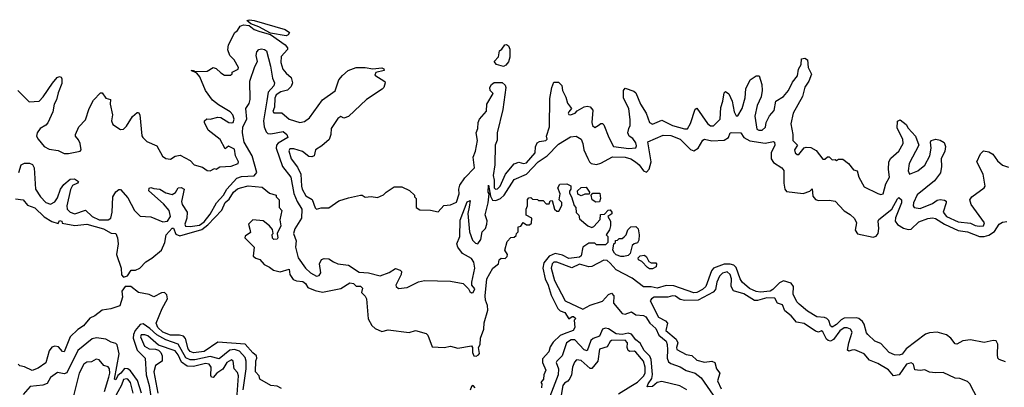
# Model space of a CAD drawing. Extents: x 2472589 to 2662339, y 701009 to 849030.
# Tile 364 of 406: x 2621693 to 2628168, y 752422 to 754840. Entities that reach past the tile are written whole.
import ezdxf

# ---------------------------------------------------------------- set-up
doc = ezdxf.new("R2010")
doc.units = 0

msp = doc.modelspace()

# ---------------------------------------------------------------- linework, layer by layer
at = {"layer": '0CON05XD'}
for points in [[(2621815, 754053.8), (2621855, 754006.2), (2621887.7, 753987.7), (2621945, 753980), (2621985, 753960), (2622015, 753960), (2622090, 753975), (2622096.7, 753985), (2622090, 754025), (2622080.7, 754050.7), (2622060, 754075), (2622060, 754085), (2622082.5, 754135), (2622125, 754182.5), (2622150, 754255), (2622179.3, 754310.7), (2622225, 754360), (2622235, 754360), (2622260, 754325), (2622290, 754315), (2622287.5, 754285), (2622302.5, 754215), (2622297.5, 754175), (2622305, 754150), (2622355, 754117.5), (2622375, 754120), (2622395, 754140), (2622435, 754202.5), (2622465, 754230), (2622475, 754230), (2622482.5, 754215), (2622497, 754077), (2622503.3, 754065), (2622529.3, 754039.3), (2622595, 754010), (2622631.7, 753941.7), (2622655, 753927.5), (2622685, 753923.3), (2622715, 753943.3), (2622749.3, 753949.3), (2622813, 753913), (2622840, 753885), (2622895, 753870), (2622925, 753847.5), (2622945, 753846.7), (2622975, 753862.5), (2622985, 753857.5), (2623008.3, 753871.7), (2623083, 753877), (2623130, 753895), (2623132.5, 753905), (2623112.5, 753945), (2623105, 753987.5), (2623065, 754007.5), (2623045, 753990), (2623012.3, 754052.3), (2622933, 754113), (2622907.5, 754165), (2622907.5, 754175), (2622923, 754187), (2622945, 754186.7), (2622995, 754200), (2623015, 754197.5), (2623068.8, 754165), (2623088.8, 754161.2), (2623096.7, 754165), (2623103.3, 754185), (2623093.8, 754215), (2623078, 754235), (2623000.4, 754280.4), (2622961.1, 754311.1), (2622913.9, 754373.9), (2622877.5, 754465), (2622858.3, 754488.3), (2622820, 754505), (2622836.4, 754506.4), (2622840, 754500), (2622925, 754502.5), (2622965, 754526.2), (2622985, 754520), (2623015, 754490), (2623040, 754475), (2623080, 754475), (2623090, 754485), (2623090, 754495), (2623130, 754515), (2623132.5, 754525), (2623102.5, 754575), (2623074, 754604), (2623062.7, 754642.7), (2623066.9, 754675), (2623107.5, 754755), (2623125, 754769.4), (2623143, 754797), (2623165, 754807.2), (2623201.1, 754801.1), (2623235.7, 754775), (2623272.3, 754762.3), (2623342.6, 754742.6), (2623438, 754675), (2623453.8, 754655), (2623453.3, 754645), (2623411.5, 754598.5), (2623409.3, 754559.3), (2623424.3, 754515), (2623445, 754488), (2623479.1, 754459.1), (2623486.1, 754423.9), (2623478.8, 754401.2), (2623455, 754377.5), (2623410, 754365), (2623378.5, 754345), (2623371.5, 754325), (2623368, 754265), (2623356.7, 754236.7), (2623365, 754226.7), (2623417, 754227), (2623465, 754186.9), (2623535, 754164.5), (2623565, 754169.4), (2623599.2, 754195), (2623685, 754312), (2623767.5, 754372.5), (2623792, 754445), (2623815, 754473.3), (2623852.5, 754505), (2623905, 754526), (2623965, 754526.2), (2624015, 754516.7), (2624075, 754522.5), (2624087, 754517), (2624090, 754505), (2624035, 754492.5), (2624027.5, 754475), (2624093.3, 754433.3), (2624096.7, 754425), (2624086.7, 754395), (2624076.4, 754383.6), (2623972.5, 754315), (2623856.1, 754203.9), (2623825, 754193.3), (2623805, 754202.5), (2623785, 754191.2), (2623741.2, 754125), (2623739.4, 754085), (2623728.1, 754051.9), (2623680.5, 754009.5), (2623637.1, 753985), (2623630, 753945), (2623615, 753937.5), (2623595, 753940), (2623552.7, 753972.7), (2623495, 753990), (2623470.3, 753989.7), (2623463, 753977), (2623477.5, 753925), (2623519.2, 753869.2), (2623542.2, 753825), (2623545.5, 753745), (2623551.5, 753725), (2623575, 753680.8), (2623616.6, 753656.6), (2623635, 753603.3), (2623645, 753594.2), (2623675, 753603.8), (2623725, 753603.8), (2623792.3, 753647.7), (2623855, 753668.8), (2623935, 753686.7), (2623945, 753686.7), (2623965, 753673.3), (2624005, 753676.7), (2624045, 753671.2), (2624085, 753687.5), (2624102.5, 753705), (2624155, 753740), (2624205, 753740), (2624257, 753717), (2624290, 753685), (2624290, 753675), (2624300, 753665), (2624300, 753605), (2624325, 753590), (2624395, 753587.5), (2624445, 753577.5), (2624482.1, 753617.9), (2624525, 753622.5), (2624565, 753641.1), (2624581.8, 753695), (2624580, 753725), (2624587.6, 753752.4), (2624620.2, 753799.8), (2624683.3, 753865), (2624674.7, 753935), (2624691.2, 753975), (2624703.3, 754045), (2624695.6, 754095), (2624705.7, 754125), (2624706.9, 754165), (2624715.7, 754185), (2624761.7, 754238.3), (2624765.7, 754285), (2624806.7, 754355), (2624786.7, 754375), (2624783.8, 754395), (2624795, 754413.3), (2624813.2, 754426.8), (2624866, 754426), (2624885, 754410), (2624890, 754395), (2624870.3, 754249.7), (2624833.8, 754095), (2624831.8, 754048.2), (2624819.2, 754015), (2624818.1, 753885), (2624807.5, 753815), (2624813.9, 753785), (2624813.7, 753735), (2624820.8, 753725), (2624835, 753727.8), (2624852.2, 753745), (2624886.8, 753823.2), (2624945, 753892), (2624975, 753902.5), (2625005, 753894.2), (2625025, 753899.2), (2625082, 753965), (2625084.1, 754004.1), (2625095, 754030.8), (2625110.9, 754039.1), (2625152.5, 754045), (2625162, 754055), (2625158.1, 754075), (2625176.7, 754135), (2625179.3, 754320.7), (2625192.5, 754395), (2625205, 754430), (2625235, 754430), (2625257, 754407), (2625262.5, 754375), (2625285, 754330), (2625295, 754290), (2625322.5, 754255), (2625303.3, 754235), (2625300, 754225), (2625305, 754217.5), (2625315, 754214), (2625345, 754224.3), (2625359.2, 754240.8), (2625405, 754268), (2625425, 754272), (2625445, 754268), (2625460.8, 754245), (2625455.6, 754165), (2625460, 754145), (2625475, 754131.2), (2625495.9, 754144.1), (2625515, 754157.5), (2625525, 754157.5), (2625535, 754147.5), (2625566.1, 754066.1), (2625597.5, 754005), (2625697.9, 753992.1), (2625745, 753996.7), (2625749.4, 754010.6), (2625745, 754031.2), (2625725, 754058.8), (2625700, 754075), (2625692.5, 754095), (2625697.5, 754125), (2625708, 754145), (2625707.7, 754182.3), (2625698, 754255), (2625664.3, 754325), (2625663.8, 754375), (2625675, 754390), (2625730.8, 754370.8), (2625745, 754358), (2625774.7, 754284.7), (2625812.2, 754225), (2625834.2, 754165), (2625855, 754153.3), (2625915, 754179.2), (2625985, 754144.4), (2626065, 754122.5), (2626085, 754123.3), (2626105, 754157.5), (2626135, 754252.5), (2626145, 754257.5), (2626215, 754158), (2626235, 754142.5), (2626255, 754141.2), (2626298.6, 754185), (2626302.5, 754262.5), (2626317.5, 754305), (2626325, 754360), (2626335, 754367.5), (2626355, 754352.5), (2626377.1, 754305), (2626391.4, 754235), (2626405, 754207.5), (2626415, 754208.8), (2626443.8, 754256.2), (2626464.5, 754325.5), (2626468.6, 754385), (2626496.4, 754443.6), (2626535, 754470), (2626555, 754470), (2626573, 754413), (2626574.4, 754375), (2626567.8, 754332.2), (2626541.5, 754275), (2626526.9, 754205), (2626540, 754120), (2626552.7, 754112.7), (2626575, 754114.3), (2626596.8, 754133.2), (2626602, 754165), (2626622.4, 754207.6), (2626655, 754243.8), (2626665, 754303.8), (2626715.5, 754334.5), (2626748.1, 754375), (2626775, 754430), (2626808.6, 754471.4), (2626814.2, 754515), (2626831.2, 754545), (2626835, 754582.5), (2626855, 754587.5), (2626872.5, 754575), (2626877.5, 754525), (2626900.7, 754480.7), (2626882.5, 754435), (2626856.2, 754396.2), (2626841.4, 754335), (2626779.5, 754225), (2626764.4, 754155), (2626777.5, 754085), (2626777.5, 754045), (2626807.5, 754015), (2626787.5, 753985), (2626792.5, 753965), (2626805, 753953.3), (2626817, 753953), (2626851.7, 753998.3), (2626865, 754002.5), (2626895, 753998.8), (2626929.5, 753979.5), (2626975, 753922.5), (2626986.7, 753923.3), (2627005, 753937.5), (2627015, 753937.5), (2627035, 753917.5), (2627055, 753920), (2627065, 753913.3), (2627078.3, 753921.7), (2627105, 753922.5), (2627143.9, 753893.9), (2627175, 753852.5), (2627200, 753845), (2627210, 753805), (2627245, 753740), (2627335, 753696.7), (2627355, 753690), (2627370, 753695), (2627388.7, 753761.3), (2627412.5, 753805), (2627405.8, 753855), (2627408, 753905), (2627421.7, 753928.3), (2627474, 753975), (2627502, 754025), (2627501.2, 754055), (2627463.9, 754126.1), (2627465, 754172.5), (2627481.7, 754181.7), (2627521.7, 754151.7), (2627535.9, 754125.9), (2627583.1, 754073.1), (2627606, 754015), (2627542.5, 753895), (2627535.7, 753845.7), (2627545, 753824.3), (2627598, 753845), (2627646, 753884), (2627677.8, 753945), (2627685.7, 753995), (2627681.2, 754035), (2627687.5, 754045), (2627716.4, 754053.6), (2627745, 754048.8), (2627772.3, 754032.3), (2627781.2, 754005), (2627776, 753975), (2627752.5, 753925), (2627754.2, 753875), (2627747, 753833), (2627708.7, 753781.3), (2627595, 753688.8), (2627570, 753635), (2627568, 753615), (2627574, 753605), (2627615, 753598), (2627695, 753631.4), (2627725, 753652.5), (2627745, 753657.5), (2627774.2, 753654.2), (2627786.1, 753646.1), (2627786.1, 753636.1), (2627766.5, 753575), (2627788.1, 753545), (2627865, 753510), (2627945, 753502.5), (2627975, 753486.4), (2628001.5, 753481.5), (2628030, 753485), (2628037.5, 753505), (2627948.8, 753625), (2627940, 753655), (2627953.3, 753675), (2628035, 753733.3), (2628042.5, 753745), (2628027.5, 753825), (2627987.5, 753905), (2628011.7, 753958.3), (2628031.7, 753978.3), (2628065, 753970), (2628092.5, 753955), (2628122.3, 753912.3), (2628155, 753883.3), (2628195, 753870)], [(2623445, 754734.6), (2623342, 754752), (2623265, 754793.1), (2623212.2, 754812.2), (2623186.2, 754835), (2623205, 754840), (2623234, 754835), (2623439.4, 754775), (2623467.1, 754755), (2623458.6, 754741.4), (2623445, 754734.6)], [(2624875, 754531.2), (2624827.5, 754545), (2624813.8, 754565), (2624841.2, 754595), (2624847.5, 754635), (2624863.9, 754646.1), (2624882.5, 754675), (2624895, 754676.7), (2624908.3, 754668.3), (2624916.4, 754646.4), (2624915.9, 754594.1), (2624907, 754563), (2624890, 754540), (2624875, 754531.2)], [(2621688.2, 753835), (2621702.5, 753885), (2621725, 753896.4), (2621757.3, 753897.3), (2621777, 753887), (2621787.3, 753865), (2621797.8, 753725), (2621830, 753675), (2621865, 753636.8), (2621895, 753627.6), (2621925, 753643.2), (2621942, 753668), (2621961.8, 753725), (2621983.4, 753756.6), (2622025, 753791.9), (2622054.4, 753794.4), (2622080, 753775), (2622073.3, 753765), (2622040.7, 753749.3), (2622026.7, 753723.3), (2622002.4, 753615), (2622004.7, 753595), (2622025, 753573.8), (2622055, 753562.7), (2622125, 753586.9), (2622168.9, 753545), (2622215, 753524.8), (2622275, 753523.2), (2622293.3, 753535), (2622301.9, 753575), (2622305.3, 753675), (2622325, 753706.9), (2622345, 753722.9), (2622355, 753722.9), (2622405, 753669.4), (2622448.2, 753585), (2622485, 753547.5), (2622555, 753544), (2622635, 753511.1), (2622665, 753515.4), (2622685.7, 753545), (2622676.7, 753585), (2622639.7, 753629.7), (2622541.2, 753715), (2622545, 753732.5), (2622555, 753736.7), (2622575, 753728.8), (2622615, 753725.8), (2622655, 753700.4), (2622695, 753689.7), (2622717, 753703), (2622735.5, 753734.5), (2622755, 753737.1), (2622774.3, 753725), (2622757.5, 753645), (2622762, 753625), (2622794.6, 753575), (2622791.3, 753535), (2622779.5, 753495), (2622783.1, 753483.1), (2622815, 753480.7), (2622875, 753489.2), (2622905, 753510.5), (2622945, 753560.7), (2622987.4, 753635), (2623033.3, 753685), (2623054.8, 753725.2), (2623121.6, 753798.4), (2623150.8, 753809.2), (2623235, 753813.5), (2623251.9, 753835), (2623221.9, 753945), (2623169, 754035), (2623158.6, 754095), (2623161.4, 754135), (2623186, 754185), (2623179.7, 754255), (2623201.7, 754288.3), (2623208.9, 754315), (2623206.5, 754435), (2623238.3, 754531.7), (2623257.5, 754565), (2623248, 754605), (2623252.3, 754627.7), (2623266.4, 754643.6), (2623282.3, 754647.7), (2623302.5, 754645), (2623316, 754635), (2623342.5, 754535), (2623354.6, 754454.6), (2623367.8, 754425), (2623364.4, 754405), (2623327, 754363), (2623317.3, 754307.3), (2623296.8, 754175), (2623301.1, 754135), (2623313.2, 754103.2), (2623325, 754091.8), (2623345, 754088.6), (2623425, 754104.2), (2623450, 754085), (2623456.7, 754065), (2623392, 754028), (2623382.5, 754015), (2623379.2, 753995), (2623421.9, 753875), (2623475.2, 753805.2), (2623496.7, 753696.7), (2623516.6, 753645), (2623547.5, 753595), (2623545.6, 753535), (2623503.1, 753465), (2623494.4, 753435), (2623510, 753385), (2623506.5, 753345), (2623525, 753274.3), (2623571.4, 753205), (2623604.3, 753175), (2623645, 753152.3), (2623662.7, 753157.3), (2623672.5, 753175), (2623665.5, 753235), (2623677.4, 753262.6), (2623695, 753268.5), (2623725, 753266.5), (2623756.9, 753246.9), (2623785, 753235.4), (2623855.3, 753225.3), (2623925, 753179.7), (2623985.9, 753175.9), (2624063.5, 753156.5), (2624121.5, 753178.5), (2624165, 753203.3), (2624193.9, 753193.9), (2624203.8, 753183.8), (2624202.5, 753165), (2624165.8, 753095), (2624168, 753085), (2624185, 753072.5), (2624240.7, 753079.3), (2624315, 753116.2), (2624355, 753123.8), (2624525, 753120), (2624610, 753105), (2624645, 753070), (2624652, 753052), (2624665, 753043.8), (2624675, 753046), (2624685, 753070), (2624666.7, 753095), (2624665.8, 753115), (2624686.5, 753205), (2624680, 753245), (2624665, 753270), (2624605, 753301.9), (2624574, 753345), (2624568, 753365), (2624586.2, 753413.8), (2624588.6, 753521.4), (2624635, 753642.5), (2624655, 753650), (2624648, 753608)], [(2621680, 754375), (2621755, 754300), (2621820, 754305), (2621848.3, 754331.7), (2621907.7, 754422.3), (2621940.5, 754459.5), (2621955, 754466.7), (2621965, 754462.5), (2621970.7, 754450.7), (2621969.3, 754420.7), (2621945, 754360), (2621936, 754314), (2621920, 754285), (2621910, 754235), (2621878.6, 754161.4), (2621864.3, 754145.7), (2621828, 754125), (2621808, 754095), (2621804.2, 754075), (2621815, 754053.8)], [(2624648, 753608), (2624639.5, 753565), (2624651.2, 753445), (2624670.3, 753390.3), (2624691, 753371), (2624705, 753366.8), (2624726, 753395), (2624733.3, 753445), (2624755, 753467.1), (2624765.7, 753495), (2624766.9, 753516.9), (2624753.3, 753556.7), (2624772.5, 753635), (2624780, 753695), (2624773.9, 753706.1), (2624775, 753752.5), (2624788.5, 753678.5), (2624803, 753653), (2624825, 753650.4), (2624855, 753663.4), (2624877.8, 753685), (2624945, 753788.2), (2625025, 753824.7), (2625102.9, 753905), (2625160.9, 753945), (2625235, 754022.5), (2625315, 754069.4), (2625353.2, 754073.2), (2625384, 754055), (2625396.8, 754026.8), (2625402.2, 753985), (2625428, 753928), (2625439.5, 753905), (2625451.9, 753895), (2625485, 753887.6), (2625515, 753895.9), (2625591.7, 753938.3), (2625675, 753936.7), (2625711.9, 753925), (2625742.2, 753905), (2625766.5, 753885), (2625795, 753846.9), (2625815, 753837.1), (2625833.1, 753856.9), (2625845.5, 753905), (2625822.9, 754037.1), (2625925, 754080.5), (2625975, 754078.2), (2626035, 754053.3), (2626105, 753986.2), (2626125, 753978.2), (2626154.8, 753995.2), (2626185, 754047.5), (2626195, 754054.4), (2626245, 754043.3), (2626325, 754048.2), (2626352.9, 754065), (2626364.2, 754095), (2626375, 754098.1), (2626435, 754096.7), (2626454.2, 754065), (2626495, 754043.5), (2626595, 754027.7), (2626648.8, 754038.8), (2626656.7, 754035), (2626658.1, 754015), (2626634.6, 753965), (2626634.6, 753925.4), (2626650.7, 753900.7), (2626704.5, 753865), (2626717.7, 753847.7), (2626718.4, 753765), (2626725.3, 753725.3), (2626735, 753710.9), (2626845, 753697.5), (2626887.8, 753712.2), (2626905, 753727.5), (2626908.8, 753678.8), (2626925, 753657.1), (2626945, 753650.3), (2627015, 753653.4), (2627055, 753645.5), (2627115, 753582.1), (2627155, 753558.5), (2627182.6, 753532.6), (2627195.5, 753505), (2627187.1, 753455), (2627202.7, 753432.7), (2627305, 753409.1), (2627324.6, 753415.4), (2627337.5, 753435), (2627342.6, 753467.4), (2627338.5, 753515), (2627343.3, 753526.7), (2627427.8, 753595), (2627465, 753662.5), (2627475, 753670), (2627491.2, 753655), (2627491.9, 753635), (2627453.1, 753536.9), (2627450.4, 753515), (2627464.2, 753494.2), (2627505, 753469.6), (2627535, 753459.6), (2627555, 753463.1), (2627605, 753510.4), (2627665, 753532.8), (2627695, 753537.3), (2627715, 753532.1), (2627775, 753495.9), (2627865, 753453.4), (2627925, 753444.7), (2628005, 753415.3), (2628035, 753415.3), (2628065, 753423.3), (2628103.8, 753446.2), (2628134.6, 753495.4), (2628155, 753508.5), (2628185, 753512.5)], [(2624365.9, 752775.9), (2624376.5, 752765), (2624405, 752688.8), (2624485, 752684.6), (2624525, 752692.5), (2624575, 752680.8), (2624665, 752695.7), (2624671.4, 752685), (2624671.4, 752651.4), (2624679.4, 752629.4), (2624695, 752626.5), (2624710, 752635), (2624715.6, 752645), (2624710.5, 752685), (2624721.2, 752705), (2624723.8, 752745), (2624745.4, 752804.6), (2624746.8, 752846.8), (2624770.9, 752929.1), (2624769.4, 752959.4), (2624755.6, 752995), (2624753, 753023), (2624763.8, 753135), (2624803.3, 753205), (2624842.5, 753235), (2624845, 753260), (2624858.3, 753271.7), (2624885, 753270), (2624898.3, 753281.7), (2624900, 753295), (2624882.5, 753325), (2624898.3, 753381.7), (2624923, 753407), (2624945, 753410), (2624958.3, 753421.7), (2624960, 753435), (2624970, 753445), (2624971.7, 753478.3), (2624988.3, 753481.7), (2625003, 753507), (2625025, 753490), (2625045, 753490), (2625058.3, 753501.7), (2625060, 753535), (2625022.5, 753555), (2625022.5, 753595), (2625032.5, 753615), (2625032.5, 753657.5), (2625041.7, 753668.3), (2625055, 753670), (2625065, 753660), (2625097, 753657), (2625105, 753650), (2625135, 753650), (2625155, 753630), (2625175, 753630), (2625181.7, 753648.3), (2625195, 753650), (2625210, 753595), (2625225, 753580), (2625238.3, 753581.7), (2625258.3, 753618.3), (2625257, 753637), (2625240, 753655), (2625247.5, 753695), (2625232.5, 753735), (2625245, 753757.5), (2625290.7, 753760.7), (2625317, 753747), (2625317.5, 753725), (2625308.3, 753711.7), (2625308.3, 753698.3), (2625322.5, 753675), (2625338.3, 753618.3), (2625350, 753605), (2625351.7, 753571.7), (2625370, 753555), (2625375, 753530), (2625430, 753485), (2625455, 753473.3), (2625469.3, 753480.7), (2625510, 753525), (2625511.7, 753558.3), (2625538.3, 753561.7), (2625561.7, 753588.3), (2625575, 753590), (2625587.5, 753575), (2625586.4, 753563.6), (2625560, 753545), (2625577.5, 753515), (2625577.5, 753485), (2625571.7, 753458.3), (2625550, 753425), (2625560, 753415), (2625560, 753375), (2625545, 753360), (2625485, 753360), (2625475, 753370), (2625435, 753370), (2625396.2, 753343.8), (2625385, 753287.5), (2625375, 753278.6), (2625305, 753270), (2625261.8, 753291.8), (2625215, 753301.9), (2625175.4, 753284.6), (2625140, 753240), (2625132.9, 753205), (2625147.5, 753135), (2625167.5, 753095), (2625187.9, 753027.9), (2625230.8, 752940.8), (2625246, 752926), (2625277.5, 752915), (2625305, 752872.5), (2625325, 752887.5), (2625335, 752887.5), (2625350, 752875), (2625340, 752865), (2625342.5, 752815), (2625333, 752797), (2625272.5, 752775), (2625247.5, 752762.5), (2625201.2, 752718.8), (2625181.9, 752688.1), (2625172.2, 752655), (2625131.2, 752608.8), (2625131.2, 752585), (2625152.9, 752535), (2625140, 752505), (2625137.5, 752475), (2625120, 752455), (2625127.5, 752445), (2625125, 752420)], [(2621665, 753662), (2621715, 753656.2), (2621745, 753620), (2621791.7, 753601.7), (2621855, 753543.8), (2621905, 753513.3), (2621945, 753500), (2621955, 753520), (2621970, 753515), (2621972.5, 753502.5), (2622055, 753485.6), (2622135, 753494.5), (2622245, 753465.5), (2622295, 753435.6), (2622325, 753433.3), (2622335.5, 753405.5), (2622340, 753365), (2622329.2, 753295), (2622359.6, 753205), (2622362.2, 753162.2), (2622375, 753147.5), (2622402.5, 753155), (2622425, 753192), (2622455, 753192.1), (2622482.2, 753205), (2622522.8, 753247.2), (2622561.7, 753271.7), (2622625, 753323.5), (2622646.8, 753375), (2622657.1, 753425), (2622695, 753469.2), (2622705, 753470), (2622720.3, 753430.3), (2622745, 753418.7), (2622890.2, 753459.8), (2622930, 753490), (2623022.1, 753587.9), (2623045, 753638.1), (2623070.8, 753659.2), (2623100, 753705), (2623125, 753726.7), (2623145, 753734.2), (2623195, 753746.5), (2623288.3, 753738.3), (2623335, 753700), (2623380, 753685), (2623380, 753675), (2623400, 753655), (2623400, 753605), (2623417.5, 753585), (2623403, 753523), (2623411.2, 753485), (2623386.2, 753435), (2623391.2, 753405), (2623385, 753396.7), (2623365, 753394.2), (2623355, 753403.8), (2623352.5, 753427.5), (2623360, 753435), (2623355, 753460), (2623336.7, 753485), (2623295, 753517.5), (2623225, 753524.2), (2623198.1, 753495), (2623207.3, 753462.7), (2623210.5, 753439.5), (2623175, 753415.6), (2623174.4, 753405), (2623234.5, 753344.5), (2623228.9, 753285), (2623245, 753271.5), (2623272.2, 753262.2), (2623299.8, 753229.8), (2623335, 753213.3), (2623361.9, 753191.9), (2623405, 753182.5), (2623465, 753200), (2623469.2, 753165), (2623491.5, 753131.5), (2623512.4, 753122.4), (2623555, 753119.1), (2623571.4, 753105), (2623587.9, 753077.9), (2623635, 753058.1), (2623685, 753047.8), (2623805, 753073.1), (2623865, 753109.2), (2623887.5, 753105), (2623905, 753087.5), (2623935, 753087.5), (2623946.7, 753075), (2623940, 753045), (2623965, 753022.5), (2623972.5, 753005), (2623983.6, 752873.6), (2624009.3, 752829.3), (2624030.2, 752810.2), (2624075, 752788.6), (2624115, 752800.6), (2624255, 752782.9), (2624295, 752795.5), (2624365.9, 752775.9)], [(2625385, 753682.5), (2625363.6, 753693.6), (2625360, 753715), (2625385, 753737.5), (2625418.3, 753738.3), (2625440, 753705), (2625438.3, 753691.7), (2625408.3, 753691.7), (2625385, 753682.5)], [(2625480.7, 753640.7), (2625457.5, 753655), (2625450, 753685), (2625461.7, 753698.3), (2625508.3, 753698.3), (2625512.5, 753665), (2625505, 753642.5), (2625480.7, 753640.7)], [(2625665, 753282.5), (2625645, 753282.5), (2625615, 753294), (2625603.3, 753305), (2625592.5, 753325), (2625600, 753365), (2625610, 753375), (2625611.7, 753388.3), (2625625, 753390), (2625635, 753400), (2625655, 753400), (2625668.3, 753411.7), (2625680, 753425), (2625691.7, 753458.3), (2625711.7, 753478.3), (2625745, 753480), (2625760, 753465), (2625767.5, 753425), (2625765, 753390), (2625755, 753372.5), (2625733, 753367), (2625720, 753355), (2625708.3, 753301.7), (2625695, 753290), (2625665, 753282.5)], [(2628122, 752638), (2628125.9, 752705.9), (2628115, 752728.2), (2628095, 752730), (2628035, 752716.3), (2627944.3, 752734.3), (2627895, 752728.9), (2627855, 752707.1), (2627845, 752708.9), (2627815.7, 752745.7), (2627788.3, 752768.3), (2627725, 752786), (2627675, 752781), (2627648.9, 752771.1), (2627521.1, 752675), (2627495, 752640), (2627475.8, 752634.2), (2627445, 752635.8), (2627411.1, 752651.1), (2627355, 752711.5), (2627315.4, 752725.4), (2627269.4, 752769.4), (2627260.8, 752780.8), (2627246.9, 752836.9), (2627235.2, 752855.2), (2627210, 752875), (2627195, 752879.4), (2627113.8, 752876.2), (2627094.5, 752865.5), (2627064.6, 752835), (2627035, 752818.2), (2627025, 752825.8), (2627012.8, 752862.8), (2627001.3, 752875), (2626985, 752882), (2626935, 752885.3), (2626873.7, 752923.7), (2626818.5, 752968.5), (2626802.5, 752985), (2626778.9, 753035), (2626781.6, 753085), (2626765, 753108.1), (2626715, 753122.1), (2626689.8, 753110.2), (2626645.3, 753065), (2626627.8, 753055), (2626565, 753048.3), (2626535, 753052.5), (2626492.9, 753072.9), (2626442.7, 753115), (2626430, 753135), (2626405, 753210.4), (2626388.8, 753225), (2626365, 753232.6), (2626325, 753232.9), (2626254.2, 753205.8), (2626242.2, 753187.8), (2626203.8, 753085), (2626183.3, 753065), (2626145, 753045.3), (2626126.8, 753043.2), (2625995, 753089.8), (2625945, 753091.2), (2625885.3, 753074.7), (2625845, 753083), (2625794.3, 753084.3), (2625720.1, 753140.1), (2625614.8, 753194.8), (2625575, 753239.3), (2625555, 753256.5), (2625535, 753258.4), (2625455, 753216.9), (2625435, 753215.4), (2625375, 753232.2), (2625322.7, 753207.3), (2625226.1, 753246.1), (2625204.6, 753245), (2625194.3, 753235), (2625188.9, 753205), (2625208.8, 753125), (2625280.5, 752990.5), (2625395, 752936.4), (2625445, 752963.3), (2625525, 752989.6), (2625565, 753032.9), (2625585, 753041.9), (2625600.5, 753025), (2625597.4, 752975), (2625655, 752907.8), (2625675, 752904.2), (2625715, 752919.1), (2625745, 752899.2), (2625794.7, 752894.7), (2625810, 752885), (2625836.2, 752845), (2625875, 752810), (2625896.6, 752765), (2625943.2, 752725), (2625950.8, 752705), (2625952.1, 752667.9), (2625950, 752615), (2625960.4, 752590.4), (2625975, 752578.4), (2626035, 752556.2), (2626075, 752533.8), (2626135, 752515.4), (2626174.2, 752485), (2626272.6, 752342.6)], [(2625855, 753202.5), (2625835, 753202.5), (2625820.7, 753210.7), (2625785, 753250), (2625761.7, 753261.7), (2625760, 753275), (2625773, 753287), (2625801.7, 753291.7), (2625815, 753280), (2625830, 753250), (2625845, 753240), (2625875, 753240), (2625880, 753235), (2625877.5, 753215), (2625855, 753202.5)], [(2627992.5, 752345), (2627940, 752445), (2627925, 752460), (2627875, 752480), (2627845, 752482.5), (2627765, 752520), (2627715, 752517.5), (2627675, 752522.5), (2627645, 752537.5), (2627615, 752532.5), (2627578.3, 752538.3), (2627571.2, 752575), (2627555, 752583.3), (2627524.4, 752575), (2627475.5, 752504.5), (2627438.8, 752498.8), (2627406.6, 752536.6), (2627335, 752579.5), (2627281.1, 752601.1), (2627245, 752642.9), (2627185, 752668.6), (2627164.1, 752665.9), (2627145, 752660), (2627136.4, 752666.4), (2627144.4, 752715), (2627167.1, 752785), (2627156.2, 752805), (2627135, 752814.4), (2627115, 752813.1), (2627085, 752793.3), (2627045, 752736.5), (2627025, 752725.6), (2627009.3, 752729.3), (2626998.8, 752738.8), (2626975, 752786.7), (2626965, 752793.8), (2626945, 752786.2), (2626925, 752792), (2626851.3, 752841.3), (2626800.8, 752850.8), (2626765, 752892.5), (2626724, 752925), (2626708.8, 752965), (2626675.7, 752975.7), (2626657.8, 753007.8), (2626605, 753010), (2626545, 752992.3), (2626525, 752993.1), (2626455, 753038.2), (2626387.2, 753057.2), (2626372.5, 753085), (2626373.1, 753135), (2626365.4, 753165), (2626345, 753181.5), (2626315, 753172.2), (2626295, 753152.9), (2626276.9, 753115), (2626268.8, 753065), (2626252, 753048), (2626155, 752995.8), (2626066.1, 752993.9), (2626035, 752999.1), (2626005, 753022), (2625985, 753024.3), (2625953.9, 753016.1), (2625865.8, 753014.2), (2625846.7, 753005), (2625839.3, 752990.7), (2625894.6, 752884.6), (2625939.6, 752859.6), (2625952.9, 752845), (2625941.5, 752795), (2626010, 752740), (2626020, 752715), (2626011.1, 752685), (2626015, 752671.2), (2626075, 752638), (2626112.5, 752632.5), (2626145, 752602), (2626195, 752587.5), (2626245, 752594), (2626263.8, 752585), (2626275, 752543.3), (2626296, 752515), (2626280.9, 752465), (2626305, 752412.9)], [(2623414, 752415), (2623385, 752430), (2623345, 752434.3), (2623272.5, 752475), (2623267, 752497), (2623243.8, 752525), (2623245, 752596.7), (2623252.9, 752615), (2623250, 752630), (2623225, 752648.9), (2623175, 752705.4), (2622995, 752718.6), (2622905, 752657.5), (2622835, 752650), (2622815, 752658.5), (2622801.5, 752675), (2622782.9, 752742.9), (2622769.5, 752759.5), (2622743.9, 752766.1), (2622685, 752765.3), (2622633.2, 752785), (2622600.7, 752815), (2622589.6, 752845), (2622629.7, 752940.3), (2622665.4, 753005), (2622661.5, 753031.5), (2622645, 753046.5), (2622626.4, 753043.6), (2622575, 753017.1), (2622545, 753032.5), (2622475, 753046.7), (2622424.6, 753084.6), (2622386.2, 753085), (2622365.7, 753055), (2622369.4, 753015), (2622351.4, 752958.6), (2622292.3, 752937.7), (2622235, 752930.8), (2622187.9, 752892.1), (2622155, 752878), (2622113, 752827), (2622075, 752803.1), (2622025.9, 752754.1), (2621985, 752656.2), (2621975, 752658.8), (2621947.7, 752687.7), (2621925, 752693.2), (2621905, 752686.5), (2621887.5, 752662.5), (2621865.6, 752584.4), (2621815, 752548), (2621776.1, 752533.9), (2621725, 752558), (2621695, 752564.4), (2621683.1, 752575)], [(2623161.5, 752405), (2623182.9, 752545), (2623183.3, 752595), (2623175, 752617.5), (2623139.2, 752659.2), (2623105, 752670.9), (2623075, 752666), (2623005, 752610), (2622945, 752624.8), (2622845, 752602.6), (2622815, 752602.2), (2622785, 752617.2), (2622735, 752706.5), (2622653.7, 752733.7), (2622595, 752766.7), (2622549.2, 752809.2), (2622505, 752840), (2622485, 752834.6), (2622452, 752795), (2622440.9, 752769.1), (2622440, 752745), (2622465.7, 752665.7), (2622517.1, 752615), (2622524.6, 752504.6), (2622545.3, 752435), (2622556.8, 752346.8)], [(2626079.2, 752405), (2626033, 752433), (2625915, 752460.3), (2625885.2, 752454.8), (2625855, 752427.5), (2625820, 752425), (2625825.6, 752445), (2625849.4, 752480.6), (2625854.3, 752505.7), (2625846.2, 752605), (2625837.3, 752627.3), (2625799.7, 752665), (2625773.7, 752713.7), (2625745.2, 752735.2), (2625715, 752772.8), (2625695, 752778.4), (2625655, 752770.8), (2625615, 752773.3), (2625565, 752806.2), (2625545, 752812.5), (2625524.6, 752805), (2625505, 752758.5), (2625465, 752743.6), (2625449.7, 752730.3), (2625425, 752661.9), (2625405, 752668.8), (2625342.9, 752735), (2625318.6, 752735), (2625289.6, 752715), (2625259.6, 752630.4), (2625224.2, 752595), (2625221.4, 752585), (2625235.4, 752545), (2625234, 752505), (2625179, 752361)], [(2622493.1, 752385), (2622467.3, 752467.3), (2622421.4, 752531.4), (2622405, 752543.8), (2622382.8, 752547.2), (2622358.1, 752515), (2622339.1, 752500.9), (2622325, 752471.2), (2622316.7, 752476.7), (2622346.9, 752643.1), (2622335, 752701.4), (2622325, 752711.1), (2622295, 752718.6), (2622258.8, 752738.8), (2622198.7, 752748.7), (2622168.7, 752741.3), (2622074.7, 752665.3), (2622002.8, 752517.2), (2621985, 752510.6), (2621941.1, 752518.9), (2621895, 752486.5), (2621872.9, 752447.1), (2621845, 752436.7), (2621761.2, 752428.8), (2621715, 752374.5)], [(2623120.8, 752345), (2623131.4, 752498.6), (2623125, 752520), (2623103.8, 752545), (2623096, 752595), (2623085, 752603.8), (2623055, 752586.2), (2623028.1, 752541.9), (2622988.6, 752515), (2622965, 752486.2), (2622955, 752490), (2622950.7, 752500.7), (2622951.5, 752555), (2622939.2, 752575), (2622915, 752578.7), (2622835, 752558.9), (2622795, 752561.4), (2622757.4, 752587.4), (2622735, 752636.7), (2622715, 752661.5), (2622605, 752700), (2622535, 752760), (2622515, 752767.8), (2622492.2, 752767.8), (2622487.5, 752755), (2622513.1, 752693.1), (2622545, 752676.4), (2622585, 752674.3), (2622605.7, 752665.7), (2622621.4, 752651.4), (2622629.7, 752629.7), (2622630, 752595), (2622585.6, 752565), (2622574.7, 752525.3), (2622601.4, 752385)], [(2625630.8, 752379.2), (2625710.7, 752430.7), (2625755, 752456.7), (2625794.6, 752495), (2625805.3, 752515), (2625806.2, 752555), (2625794.5, 752595), (2625745, 752654.3), (2625735, 752660), (2625705, 752657.8), (2625694.6, 752664.6), (2625688.5, 752685), (2625690.4, 752715), (2625675, 752732.1), (2625585, 752731.1), (2625575, 752724.2), (2625555, 752689.4), (2625505.7, 752674.3), (2625495.6, 752594.4), (2625455, 752546), (2625445, 752546), (2625385, 752599.5), (2625355, 752604), (2625342, 752588), (2625329.1, 752555), (2625322.5, 752505), (2625310.6, 752479.4), (2625297.3, 752462.7), (2625275, 752450.8), (2625264.6, 752435), (2625237, 752267)], [(2622250.5, 752395), (2622278.3, 752488.3), (2622285.8, 752515.8), (2622284.2, 752544.2), (2622275, 752556.2), (2622247, 752567), (2622215, 752603.8), (2622195, 752606.7), (2622165, 752590), (2622135, 752588.8), (2622114.2, 752575), (2622085, 752516.2), (2622036.9, 752323.1)], [(2628175, 752590), (2628134, 752605), (2628124.4, 752615), (2628122, 752638)], [(2622438.4, 752385), (2622422.1, 752455), (2622405, 752475.5), (2622395, 752478.9), (2622375, 752472.9), (2622362.8, 752437.2), (2622289.5, 752305)], [(2624688.1, 752418.1), (2624675, 752434), (2624665, 752428.8), (2624655.3, 752404.7)]]:
    msp.add_lwpolyline(points, dxfattribs=at)

doc.saveas('drawing.dxf')
